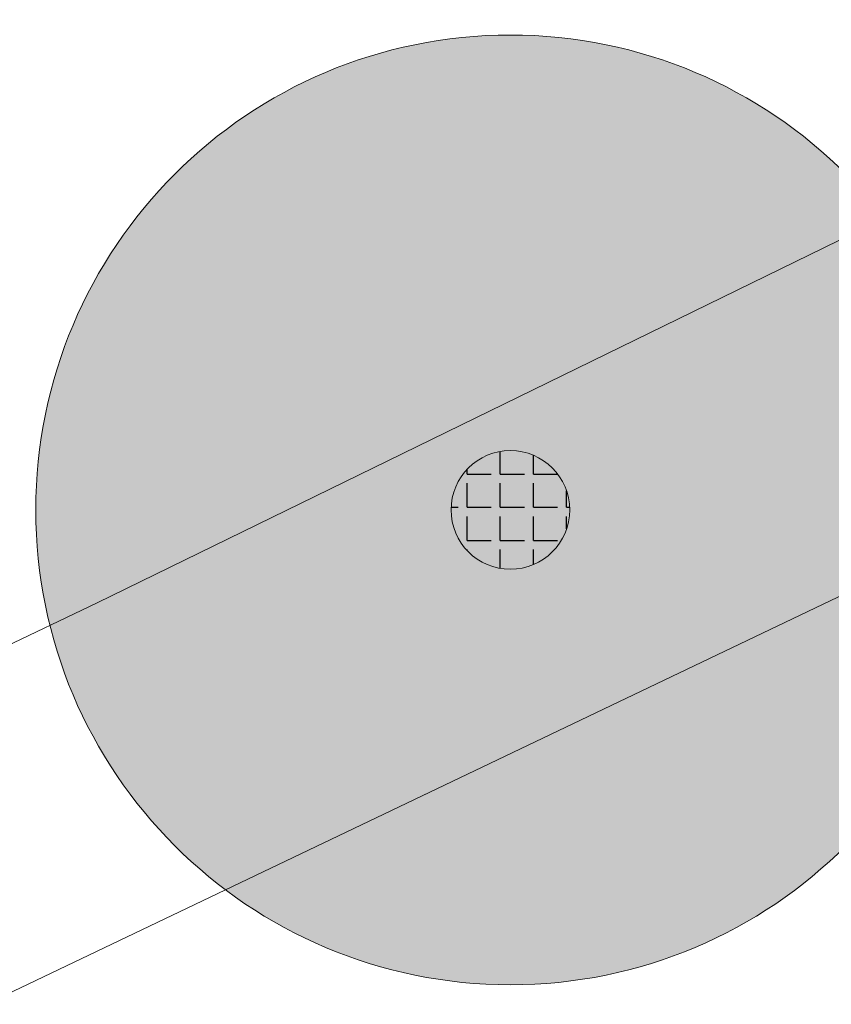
# Model space of a CAD drawing. Header units: metres. Extents: x 163628 to 167676, y 402708 to 405373.
# Tile 295 of 656: x 166354.41 to 166357.83, y 404346.98 to 404351.13. Entities that reach past the tile are written whole.
import ezdxf

# ---------------------------------------------------------------- set-up
doc = ezdxf.new("R2010")
doc.units = ezdxf.units.M
doc.layers.get('0').update_dxf_attribs({"lineweight": 25})
for name, color, linetype, lineweight in [('X-CA190022.004-UO-BGT_Ondergrond$0$GE_479_BTDGroenvoorziening_grasenkruida_GEM', 253, 'Continuous', 9), ('X-CA190022.004-UO-BGT_Ondergrond$0$GE_541_OWTOever_slootkant_Vlak_GEM', 253, 'Continuous', 9), ('X-CA190022.004-UO-DWM_Beplanting$0$B-WE-GR-BOOM-S AFKOMSTIG UIT BGT', 252, 'Continuous', 0), ('X-CA190022.004-UO-KAD_Percelen$0$B-WE-KG-GRENS_PERCEEL-GV', 150, 'Continuous', 9)]:
    doc.layers.add(name, color=color, linetype=linetype, lineweight=lineweight)
doc.layers.add('X-CA190022.004-UO-DWM_Beplanting$0$B-WE-GR-BOOM-S AFKOMSTIG UIT BOMENBESTAND GEMEENTE', color=252, linetype='Continuous')
doc.layers.add('X-CA190022.004-UO-DWM_Beplanting$0$N-GV-GR-GRAS-A-200', color=7, linetype='Continuous')

# ---------------------------------------------------------------- blocks, each defined once
blk = doc.blocks.new('X-CA190022.004-UO-DWM_Beplanting$0$SGR-BOOM_01-SO')
at = {"linetype": 'ByBlock', "lineweight": 18}
h = blk.add_hatch(color=0, dxfattribs=at)
h.dxf.hatch_style = 1
edge = h.paths.add_edge_path()
edge.add_arc((0, 0), 0.25, 0, 360)
at = {"color": 0, "linetype": 'ByBlock', "lineweight": 18}
for radius in [2, 0.25]:
    blk.add_circle((0, 0), radius, dxfattribs=at)
blk = doc.blocks.new('X-CA190022.004-UO-DWM_Beplanting$0$IMGEOBoom')
at = {"transparency": 33554457}
h = blk.add_hatch(color=256, dxfattribs=at)
h.dxf.hatch_style = 1
edge = h.paths.add_edge_path()
edge.add_arc((0, 0), 100, 0, 360)
edge = h.paths.add_edge_path(flags=17)
edge.add_arc((0, 0), 12.5, 0, 360)
h = blk.add_hatch()
h.set_pattern_fill('ANGLE', color=256)
h.set_pattern_definition([(0, (0, 0), (0, 6.985), [5.08, -1.905]), (90, (0, 0), (-6.985, 4e-16), [5.08, -1.905])])
edge = h.paths.add_edge_path(flags=17)
edge.add_arc((0, 0), 12.5, 0, 360)
at = {"layer": 'X-CA190022.004-UO-DWM_Beplanting$0$N-GV-GR-GRAS-A-200'}
h = blk.add_hatch(color=256, dxfattribs=at)
h.dxf.hatch_style = 1
edge = h.paths.add_edge_path(flags=17)
edge.add_arc((0, 0), 12.5, 0, 360)
at = {"xscale": 50, "yscale": 50, "zscale": 50}
blk.add_blockref('X-CA190022.004-UO-DWM_Beplanting$0$SGR-BOOM_01-SO', (0, 0), dxfattribs=at)

msp = doc.modelspace()

# ---------------------------------------------------------------- linework, layer by layer
at = {"layer": 'X-CA190022.004-UO-BGT_Ondergrond$0$GE_479_BTDGroenvoorziening_grasenkruida_GEM', "flags": 128}
msp.add_lwpolyline([(166336.177, 404338.347), (166362.282, 404350.81), (166382.869, 404360.584), (166402.268, 404370.292), (166431.523, 404384.588), (166454.942, 404395.665), (166474.552, 404405.1), (166493.316, 404414.196), (166508.664, 404421.261), (166516.137, 404424.067), (166517.818, 404424.526), (166518.436, 404424.629), (166518.914, 404424.318), (166519.302, 404423.699), (166519.584, 404423.052), (166519.805, 404422.274), (166519.854, 404421.567), (166519.784, 404420.961), (166519.601, 404420.495), (166518.805, 404419.445), (166245.53, 404287.59)], dxfattribs=at)
at = {"layer": 'X-CA190022.004-UO-BGT_Ondergrond$0$GE_541_OWTOever_slootkant_Vlak_GEM', "flags": 128}
msp.add_lwpolyline([(166336.177, 404338.347), (166362.282, 404350.81), (166382.869, 404360.584), (166402.268, 404370.292), (166431.523, 404384.588), (166454.942, 404395.665), (166474.552, 404405.1), (166493.316, 404414.196), (166508.664, 404421.261), (166516.137, 404424.067), (166517.818, 404424.526), (166518.436, 404424.629), (166518.914, 404424.318), (166519.302, 404423.699), (166519.584, 404423.052), (166519.805, 404422.274), (166519.854, 404421.567), (166519.784, 404420.961), (166519.601, 404420.495), (166518.805, 404419.445)], dxfattribs=at)
at = {"layer": 'X-CA190022.004-UO-KAD_Percelen$0$B-WE-KG-GRENS_PERCEEL-GV', "flags": 128}
msp.add_lwpolyline([(166344.579, 404343.815), (166354.738, 404348.675), (166394.97, 404368.314), (166403.983, 404372.633), (166462.856, 404400.844), (166495.615, 404416.798), (166519.676, 404428.189), (166557.729, 404446.204)], dxfattribs=at)
msp.add_lwpolyline([(166076.061, 404220.716), (166075.539, 404212.149), (166095.059, 404220.376), (166405.703, 404369.055), (166403.983, 404372.633), (166394.97, 404368.314), (166354.738, 404348.675), (166344.579, 404343.815), (166305.382, 404325.064), (166207.795, 404278.74), (166208.24, 404285.568), (166197.731, 404280.701), (166189.883, 404281.199), (166189.977, 404282.695), (166187.047, 404282.88), (166181.704, 404283.218), (166169.602, 404283.984), (166169.541, 404283.038), (166168.431, 404265.008), (166081.725, 404223.432)], close=True, dxfattribs=at)

# ---------------------------------------------------------------- block references
at = {"layer": 'X-CA190022.004-UO-DWM_Beplanting$0$B-WE-GR-BOOM-S AFKOMSTIG UIT BGT', "xscale": 0.02, "yscale": 0.02, "zscale": 0.02}
msp.add_blockref('X-CA190022.004-UO-DWM_Beplanting$0$IMGEOBoom', (166356.479, 404349.066), dxfattribs=at)
at = {"layer": 'X-CA190022.004-UO-DWM_Beplanting$0$B-WE-GR-BOOM-S AFKOMSTIG UIT BOMENBESTAND GEMEENTE', "xscale": 0.02, "yscale": 0.02, "zscale": 0.02}
msp.add_blockref('X-CA190022.004-UO-DWM_Beplanting$0$IMGEOBoom', (166356.479, 404349.066), dxfattribs=at)

doc.saveas('drawing.dxf')
